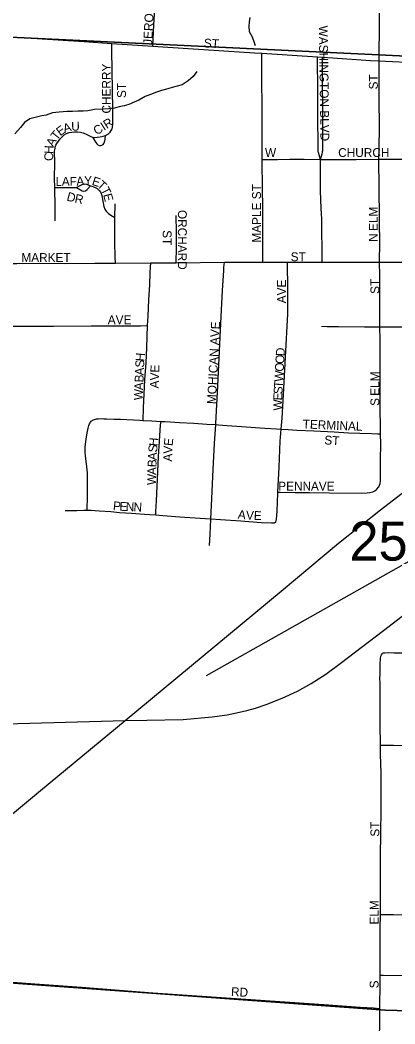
# Model space of a CAD drawing. Extents: x 1985906 to 2360102, y 891258 to 1222054.
# Drawn here: x 2167279 to 2169398, y 1031271 to 1036951 of the extents above; entities that cross this region are included whole.
import ezdxf

# ---------------------------------------------------------------- set-up
doc = ezdxf.new("R2010")
doc.units = 0
for name, color, linetype in [('GM_X_City_Street', 7, 'Continuous'), ('GM_X_City_Street_Text', 7, 'Continuous'), ('GM_X_Minor_River', 7, 'Continuous'), ('GM_X_Rail_Line', 7, 'Continuous'), ('GM_X_Section', 7, 'Continuous'), ('GM_X_Section_Text', 7, 'Continuous')]:
    doc.layers.add(name, color=color, linetype=linetype)

msp = doc.modelspace()

# ---------------------------------------------------------------- linework, layer by layer
at = {"layer": 'GM_X_City_Street'}
for points in [[(2169308.9, 1036721), (2169313.3, 1037164.9), (2169315.3, 1037328.3), (2169317.9, 1037524.3), (2169318.2, 1037721.3), (2169318.2, 1037869.3), (2169323.1, 1038115.7), (2169329.7, 1038394.9), (2169331.4, 1038542.6), (2169333.9, 1038788.9), (2169336.7, 1038986), (2169339.5, 1039215.8), (2169340.3, 1039275.9)], [(2168029.3, 1036803.9), (2168031.3, 1036843.5), (2168035.5, 1036924.6), (2168048.3, 1037135), (2168051.5, 1037200)], [(2167163.8, 1036861.1), (2167346.5, 1036848.6), (2167640.8, 1036829.7), (2167798.1, 1036819.3)], [(2167801.9, 1036343.9), (2167803, 1036363), (2167803.2, 1036446.2), (2167798.6, 1036778.8), (2167798.1, 1036819.3)], [(2167798.1, 1036819.3), (2168029.3, 1036803.9)], [(2168029.3, 1036803.9), (2168229.2, 1036790.7), (2168605.2, 1036766), (2168645, 1036763.4)], [(2168648.2, 1036163.2), (2168647.5, 1036228.7), (2168647.2, 1036317.2), (2168647, 1036384.2), (2168646.8, 1036485), (2168646.6, 1036589.9), (2168645.2, 1036741.4), (2168645, 1036763.4)], [(2168645, 1036763.4), (2168960.2, 1036742.9)], [(2168976.8, 1036162.6), (2168965.2, 1036201.5), (2168964.2, 1036206.8), (2168963.9, 1036211.6), (2168963.9, 1036215.5), (2168963.8, 1036280.9), (2168963, 1036361.2), (2168961.9, 1036507.2), (2168961.4, 1036570.2), (2168960.4, 1036717.1), (2168960.2, 1036742.9)], [(2168960.2, 1036742.9), (2168988.2, 1036741.1)], [(2168976.8, 1036162.6), (2168986, 1036193.9), (2168988.3, 1036202.8), (2168989.2, 1036207.4), (2168990, 1036213.3), (2168990.3, 1036220.2), (2168990.7, 1036246.2), (2168990.5, 1036393.3), (2168989.9, 1036492.8), (2168989.5, 1036555.7), (2168988.4, 1036717.5), (2168988.2, 1036741.1)], [(2168988.2, 1036741.1), (2169046.6, 1036737.3), (2169259.2, 1036723.5), (2169308.9, 1036721)], [(2169307.4, 1036164.2), (2169308.7, 1036220.3), (2169310, 1036351.7), (2169308.6, 1036500.5), (2169308.6, 1036692.1), (2169308.9, 1036721)], [(2169308.9, 1036721), (2169537.5, 1036709.7), (2169630.6, 1036705.3)], [(2167475.7, 1036004.5), (2167474.3, 1036055.2), (2167475.1, 1036145.6), (2167474.7, 1036208.8), (2167476.7, 1036224.8), (2167478.3, 1036232.9), (2167481.9, 1036242.8), (2167487.8, 1036253.7), (2167495.9, 1036266.8), (2167505.5, 1036279.5), (2167516.5, 1036291.2), (2167528.4, 1036302), (2167541.9, 1036310), (2167556.8, 1036315.4), (2167572.3, 1036317.8), (2167586.9, 1036318.9), (2167604.7, 1036318.6), (2167620.7, 1036316.8), (2167636.5, 1036313.5), (2167651.9, 1036306.8), (2167679.8, 1036291.9), (2167689.4, 1036289.3)], [(2167689.4, 1036289.3), (2167707.1, 1036258), (2167712.6, 1036250.6), (2167719, 1036245.9), (2167727.6, 1036242.4), (2167734.9, 1036242.3), (2167741.7, 1036244.2), (2167748, 1036248.3), (2167751.9, 1036253.3), (2167756.2, 1036261.7), (2167758.5, 1036267.5), (2167760, 1036276.8), (2167761.1, 1036298.9)], [(2167689.4, 1036289.3), (2167699.7, 1036287.9), (2167715, 1036288.5), (2167731.8, 1036290.9), (2167748.2, 1036294.9), (2167761.1, 1036298.9)], [(2167761.1, 1036298.9), (2167768.3, 1036302.3), (2167778.5, 1036308.7), (2167788.2, 1036317.7), (2167794.8, 1036326), (2167799.3, 1036335.8), (2167801.9, 1036343.9)], [(2168648.2, 1036163.2), (2168670, 1036163.2), (2168733.9, 1036163.2), (2168803.7, 1036163.9), (2168836, 1036164.6), (2168885.1, 1036164.9), (2168976.8, 1036162.6)], [(2168651.3, 1035581.7), (2168651.3, 1035600.4), (2168651.4, 1035680.8), (2168651.5, 1035754.9), (2168651.6, 1035788.2), (2168651.6, 1035817.9), (2168650.5, 1035922.2), (2168650, 1035968.4), (2168649.4, 1036026.1), (2168648.5, 1036124.9), (2168648.2, 1036163.2)], [(2168976.8, 1036162.6), (2169048.4, 1036163), (2169179.3, 1036162.6), (2169307.4, 1036164.2)], [(2168986.4, 1035580.8), (2168986.3, 1035603.1), (2168986, 1035648.3), (2168985.9, 1035676.2), (2168985.6, 1035736.6), (2168985.6, 1035788.3), (2168984.5, 1035824.1), (2168982.7, 1035854.2), (2168981.3, 1035886.4), (2168977.2, 1035984), (2168977.3, 1036116.1), (2168976.8, 1036162.6)], [(2169307.4, 1036164.2), (2169376.8, 1036164.3), (2169608.7, 1036165.1), (2169614, 1036165.1)], [(2169311.5, 1035581.3), (2169311.7, 1035605.2), (2169312.1, 1035668.2), (2169307.4, 1036164.2)], [(2167597.7, 1036003.6), (2167618.6, 1036016.3), (2167633.2, 1036022.6), (2167643.6, 1036024.8), (2167654.8, 1036023.3), (2167667.5, 1036018), (2167678, 1036013.2)], [(2167597.7, 1036003.6), (2167629.4, 1035986), (2167638.5, 1035983.6), (2167648.1, 1035985.6), (2167659.1, 1035993.5), (2167678, 1036013.2)], [(2167678, 1036013.2), (2167689.6, 1036009.4), (2167702.8, 1036004.4), (2167714.3, 1035998.2), (2167727.1, 1035986.3), (2167734.9, 1035976), (2167741, 1035958.3), (2167747.4, 1035927.5), (2167753.4, 1035896.9), (2167759.1, 1035880.8), (2167764.9, 1035870.1), (2167779.3, 1035856.6), (2167791.7, 1035846.8), (2167815, 1035833.8)], [(2167478.1, 1035814.9), (2167477.3, 1035893.4), (2167475.7, 1036004.5)], [(2167475.7, 1036004.5), (2167505.8, 1036004.4), (2167553.1, 1036003.7), (2167597.7, 1036003.6)], [(2167815, 1035833.8), (2167816, 1035911.7)], [(2168161.4, 1035578.1), (2168161.8, 1035599.8), (2168162.6, 1035642.7), (2168162.9, 1035693.2), (2168163.3, 1035751), (2168160.8, 1035845.5)], [(2167818.1, 1035575.8), (2167817.1, 1035612.3), (2167814.8, 1035695.4), (2167814.4, 1035795.4), (2167815, 1035833.8)], [(2167179.2, 1035573.3), (2167260.4, 1035574), (2167391.4, 1035575.1), (2167538.7, 1035573.3), (2167702.1, 1035575.2), (2167818.1, 1035575.8)], [(2167818.1, 1035575.8), (2168017.5, 1035577)], [(2168000.3, 1035222.3), (2168002.8, 1035276.4), (2168007.5, 1035368), (2168012.3, 1035452.5), (2168014.7, 1035522.8), (2168016.2, 1035552.9), (2168017.5, 1035577)], [(2168017.5, 1035577), (2168061.8, 1035577.2), (2168161.4, 1035578.1)], [(2168161.4, 1035578.1), (2168434, 1035580.7)], [(2168384.8, 1034662.3), (2168385.2, 1034669.4), (2168396.4, 1034882.1), (2168415.9, 1035274.6), (2168424.1, 1035421.2), (2168430.6, 1035534.7), (2168431.8, 1035551.1), (2168434, 1035580.7)], [(2168434, 1035580.7), (2168437.9, 1035580.7), (2168601.4, 1035581.7), (2168651.3, 1035581.7)], [(2168651.3, 1035581.7), (2168748.5, 1035581.9), (2168790.7, 1035581.5)], [(2168755.5, 1034636.5), (2168760.5, 1034699.4), (2168767.2, 1034797.6), (2168779.4, 1035043.8), (2168792.6, 1035289.7), (2168793.1, 1035321.9), (2168793, 1035404.1), (2168793.1, 1035469.8), (2168791.7, 1035535.4), (2168790.7, 1035581.5)], [(2168790.7, 1035581.5), (2168960.3, 1035580.7), (2168986.4, 1035580.8)], [(2168986.4, 1035580.8), (2169189.6, 1035581.3), (2169311.5, 1035581.3)], [(2169313, 1035216.4), (2169313.2, 1035346.3), (2169312.7, 1035425.4), (2169312.7, 1035506.6), (2169311.5, 1035581.3)], [(2169311.5, 1035581.3), (2169566.4, 1035581.3), (2169594.9, 1035581.2)], [(2167183.6, 1035219.7), (2167254.7, 1035219.7), (2167467.9, 1035218.5), (2167681.4, 1035220.8), (2167861.9, 1035221.3), (2167960.4, 1035222), (2168000.3, 1035222.3)], [(2167974.2, 1034686.2), (2167977.3, 1034757.4), (2167985.2, 1034916.2), (2167991.1, 1035012.6), (2167994.8, 1035098.7), (2168000.3, 1035222.3)], [(2168982.3, 1035218.7), (2169015, 1035217.3), (2169079.4, 1035217.7), (2169226.7, 1035215.6), (2169313, 1035216.4)], [(2169313, 1035216.4), (2169325.1, 1035216.5), (2169582.5, 1035215.4), (2169691.7, 1035214.5), (2169829.5, 1035214.4), (2169923.8, 1035214.4), (2170024.2, 1035215.3)], [(2169317.1, 1034610.5), (2169317, 1034640.9), (2169315.4, 1034756.2), (2169314.7, 1034937.9), (2169313.9, 1035139.4), (2169313, 1035216.4)], [(2167657.9, 1034178.1), (2167658, 1034187.2), (2167658.5, 1034210.1), (2167659.5, 1034226.2), (2167660, 1034242.5), (2167660.2, 1034258.8), (2167660.2, 1034275.1), (2167660.3, 1034291.3), (2167660.2, 1034307.2), (2167660.1, 1034322.9), (2167660, 1034338.9), (2167659.7, 1034389.4), (2167657.3, 1034422.6), (2167653.3, 1034455.7), (2167649.4, 1034484.2), (2167647, 1034511.1), (2167647.1, 1034534), (2167652.6, 1034582.1), (2167658.1, 1034614.5), (2167664.4, 1034641.6), (2167668.7, 1034657.2), (2167672.2, 1034667.5), (2167675, 1034673.3), (2167678, 1034677.1), (2167681.3, 1034681.1), (2167684.8, 1034684.3), (2167689.3, 1034687.6)], [(2167689.3, 1034687.6), (2167699.9, 1034692.1), (2167711.7, 1034694.7), (2167722.7, 1034695.6), (2167736.9, 1034696.2), (2167753, 1034695.9), (2167768.5, 1034695.9), (2167811.9, 1034694), (2167846.5, 1034692.5), (2167955.2, 1034687.1), (2167974.2, 1034686.2)], [(2167974.2, 1034686.2), (2168023.9, 1034684), (2168076.1, 1034680.8)], [(2168046.6, 1034152.3), (2168047.4, 1034171.3), (2168049.8, 1034231.3), (2168053.8, 1034312.7), (2168062.5, 1034481.7), (2168067.3, 1034568.6), (2168073.6, 1034660.2), (2168076.1, 1034680.8)], [(2168076.1, 1034680.8), (2168096.6, 1034680), (2168127.4, 1034677.6), (2168179.5, 1034674.4), (2168260.9, 1034669.6), (2168334.9, 1034665.5), (2168384.8, 1034662.3)], [(2168357.4, 1034128.8), (2168362.5, 1034244.3), (2168370.9, 1034407.8), (2168378.5, 1034555.1), (2168384.8, 1034662.3)], [(2168384.8, 1034662.3), (2168400.4, 1034661.2), (2168449.6, 1034657.3), (2168531.6, 1034651.1), (2168663.1, 1034641.9), (2168728.9, 1034638), (2168755.5, 1034636.5)], [(2168736.8, 1034280.5), (2168742.8, 1034421.1), (2168749.8, 1034568.6), (2168755.5, 1034636.5)], [(2168755.5, 1034636.5), (2168794.4, 1034634.3), (2168843.2, 1034631.4), (2168940.1, 1034626.6), (2169053.8, 1034620.6), (2169135.5, 1034616.3), (2169199.3, 1034614.1), (2169265.6, 1034611.7), (2169300.4, 1034610.9), (2169317.1, 1034610.5)], [(2169294.7, 1034294.9), (2169307.4, 1034310.7), (2169314.2, 1034328.4), (2169317.1, 1034344.5), (2169316.9, 1034377.9), (2169316.9, 1034464.8), (2169317.7, 1034552.5), (2169317.1, 1034610.5)], [(2168719.3, 1034107.5), (2168721.7, 1034109.1), (2168724, 1034111.1), (2168725.8, 1034114.1), (2168727.4, 1034118.4), (2168728.6, 1034124.7), (2168731.8, 1034174.9), (2168736.5, 1034273.4), (2168736.8, 1034280.5)], [(2168736.8, 1034280.5), (2168749.7, 1034280.1), (2168833.3, 1034278.3), (2168914.6, 1034278.4), (2169028.8, 1034276.6), (2169208.3, 1034275.3), (2169240.8, 1034276.6), (2169257, 1034278.2), (2169272.9, 1034281.6), (2169285.3, 1034287), (2169294.7, 1034294.9)], [(2167533.2, 1034175.4), (2167600.4, 1034176.9), (2167639.1, 1034178.5), (2167657.9, 1034178.1)], [(2167657.9, 1034178.1), (2167680.9, 1034177.7), (2167727.1, 1034173.9), (2167792.8, 1034169.8), (2167841.9, 1034165.5), (2167908.4, 1034161.1), (2167982.7, 1034156.3), (2168012.7, 1034153.9), (2168046.6, 1034152.3)], [(2168046.6, 1034152.3), (2168085.6, 1034148.9), (2168182.6, 1034140.8), (2168296.9, 1034132.2), (2168357.4, 1034128.8)], [(2168349.3, 1033978), (2168352.8, 1034042.6), (2168357.2, 1034124.9), (2168357.4, 1034128.8)], [(2168357.4, 1034128.8), (2168411.9, 1034125.8), (2168526.9, 1034117), (2168641.9, 1034109.3), (2168700.5, 1034106.5), (2168712.3, 1034106.2), (2168716.9, 1034106.6), (2168719.3, 1034107.5)], [(2169317.1, 1032848.2), (2169317.1, 1032859), (2169315.2, 1032955.4), (2169313.9, 1033091.5), (2169313.7, 1033206), (2169313.6, 1033222.3), (2169313.8, 1033254.7), (2169314.8, 1033303.6), (2169316.5, 1033341), (2169318.8, 1033352.4), (2169321.9, 1033359.9), (2169325.1, 1033365.2), (2169328.7, 1033368.5)], [(2169328.7, 1033368.5), (2169333.7, 1033370.9), (2169340.4, 1033371.7), (2169362.9, 1033372.5), (2169393.2, 1033371.8), (2169491.3, 1033370.7), (2169635.9, 1033369.4), (2169641.2, 1033369.3)], [(2169317, 1031890), (2169316.8, 1032050.9), (2169316.9, 1032212.1), (2169318.8, 1032357.2), (2169319.8, 1032475.5), (2169320.8, 1032576.6), (2169319.8, 1032689.2), (2169317, 1032797), (2169317.1, 1032848.2)], [(2169317.1, 1032848.2), (2169331.6, 1032848.4), (2169390.6, 1032848.9), (2169467.8, 1032847.3), (2169631.1, 1032841.3)], [(2169313.8, 1031547.3), (2169313.8, 1031685.5), (2169314.9, 1031809.6), (2169317, 1031890)], [(2169317, 1031890), (2169390.4, 1031889.4), (2169482.1, 1031888.4), (2169652.2, 1031888.8), (2169718.8, 1031888.6), (2169761.6, 1031887.8), (2169795, 1031887.1)], [(2166573.8, 1031557.2), (2166613.9, 1031556.1), (2166711.3, 1031548.6), (2166826.8, 1031540.2), (2166940.5, 1031530.5), (2167135, 1031515.6), (2167361.8, 1031498.1), (2167626.4, 1031478.1), (2168029.8, 1031447.1), (2168555.8, 1031410.4), (2168995.7, 1031380.4), (2169201, 1031366.5), (2169277.2, 1031361.5), (2169312, 1031359.1)], [(2169312, 1031359.1), (2169313.8, 1031505.2), (2169313.8, 1031547.3)], [(2169313.8, 1031547.3), (2169331, 1031547.2), (2169501.9, 1031545.8), (2169747.9, 1031546.3), (2169862.7, 1031546.3), (2169977.3, 1031543.8), (2169993.6, 1031543)], [(2169311.3, 1031158.4), (2169310.9, 1031212.3), (2169311.8, 1031261), (2169311.8, 1031344), (2169312, 1031359.1)]]:
    msp.add_lwpolyline(points, dxfattribs=at)
at = {"layer": 'GM_X_Minor_River'}
for points in [[(2168577.6, 1036965.8), (2168573.8, 1036941.7), (2168572.1, 1036915.6), (2168574.3, 1036887.5), (2168588.6, 1036859.5), (2168598.8, 1036835.5), (2168607.1, 1036807.4)], [(2168279.1, 1036660.2), (2168257.2, 1036631.9), (2168229.3, 1036607.6), (2168195.4, 1036585.2), (2168139.3, 1036570.7), (2168115.3, 1036562.5), (2168079.2, 1036552.2), (2168051.2, 1036543.9), (2168017.2, 1036529.6), (2167987.1, 1036519.3), (2167951.2, 1036498.9), (2167923.2, 1036486.6), (2167893.2, 1036474.3), (2167867.1, 1036466.1), (2167839.1, 1036459.8), (2167813, 1036453.6), (2167778.9, 1036449.3), (2167748.8, 1036447.1), (2167700.7, 1036444.7), (2167662.6, 1036438.3), (2167636.5, 1036436.1), (2167606.4, 1036435.9), (2167576.3, 1036433.6), (2167546.2, 1036433.4), (2167500, 1036431), (2167461.9, 1036426.7), (2167425.9, 1036414.3), (2167401.8, 1036410.1), (2167333.7, 1036393.5), (2167303.8, 1036371.2), (2167281.9, 1036342.9), (2167250.1, 1036308.5)]]:
    msp.add_lwpolyline(points, dxfattribs=at)
at = {"layer": 'GM_X_Rail_Line'}
for points in [[(2167873.5, 1032987.9), (2168754.3, 1033720.6), (2169079.6, 1033991.3), (2169315.7, 1034180.3), (2169456.4, 1034287.7), (2169607.7, 1034396.9), (2169765.4, 1034503.1), (2169910.4, 1034594.8), (2170019.1, 1034660.1), (2170171, 1034746.1), (2170340, 1034837.2), (2170490.1, 1034913.8), (2170639.5, 1034990.4), (2170764, 1035044.3)], [(2168201.3, 1032994.5), (2168364.3, 1033009), (2168406.9, 1033013.5), (2168450.1, 1033020.1), (2168503.2, 1033031.2), (2168560.2, 1033044.3), (2168610, 1033058.1), (2168669.6, 1033077.7), (2168760.6, 1033113.8), (2168847.7, 1033154.4), (2168925, 1033196.9), (2169007.5, 1033250), (2169096, 1033316.1), (2169365.8, 1033521.8), (2169693.3, 1033774), (2170061.4, 1034058.2), (2170297.2, 1034241), (2170477.3, 1034377.2), (2170552.7, 1034432.9), (2170635.8, 1034490.5), (2170819.1, 1034586.9), (2171006.7, 1034693.5), (2171173.9, 1034777), (2171561.8, 1034937.8)], [(2170456.4, 1034447.4), (2170358.9, 1034385.5), (2168330.7, 1033239.9)], [(2163394.2, 1032866.2), (2164898.6, 1032907.4), (2165902.7, 1032935.3), (2167130.7, 1032966.9), (2167873.5, 1032987.9)], [(2165794.4, 1031261.9), (2166148.7, 1031556.6), (2166435, 1031794), (2166610.4, 1031940.7), (2166746.4, 1032054), (2166896.7, 1032179.3), (2167394.1, 1032592.1), (2167873.5, 1032987.9)], [(2167873.5, 1032987.9), (2167995.6, 1032990.3)], [(2167995.6, 1032990.3), (2168201.3, 1032994.5)]]:
    msp.add_lwpolyline(points, dxfattribs=at)
at = {"layer": 'GM_X_Section'}
for points in [[(2166567, 1042311.9), (2172212.9, 1042046.7), (2172140.4, 1036852.7), (2172136.1, 1036618.6), (2166514.3, 1036888)], [(2166514.3, 1036888), (2172136.1, 1036618.6), (2172043.3, 1031460.5), (2172036.8, 1031272.4), (2169344.4, 1031347.9), (2166567, 1031550.9)], [(2166567, 1031550.9), (2169344.4, 1031347.9), (2172036.8, 1031272.4), (2171901.9, 1026116), (2166590.6, 1026083.6)]]:
    msp.add_lwpolyline(points, close=True, dxfattribs=at)

# ---------------------------------------------------------------- texts
at = {"layer": 'GM_X_City_Street_Text'}
for s, rotation, p in [('JEROME DR', 87.0279, (2168025, 1036810.2)), ('WASHINGTON BLVD', 270.8548, (2168967.8, 1036919.8)), ('ST', 356.4254, (2168316.6, 1036797.1)), ('CHERRY', 90, (2167791.8, 1036422.5)), ('ST', 90, (2169301, 1036558.9)), ('ST', 90, (2167877.8, 1036510.5)), ('E', 36.411, (2167506.2, 1036293.3)), ('A', 17.6747, (2167530.7, 1036312.3)), ('U', 1.224, (2167568.9, 1036325)), ('CIR', 32.2683, (2167712.6, 1036298.5)), ('T', 51.3103, (2167486.6, 1036268.2)), ('H', 86.8068, (2167466.5, 1036192.9)), ('A', 62.0959, (2167467.4, 1036231.4)), ('C', 89.5628, (2167466.2, 1036154)), ('W', 0, (2168663.6, 1036176.7)), ('CHURCH', 0, (2169077.2, 1036176.7)), ('L', 0.3825, (2167480.1, 1036013.3)), ('A', 0.3716, (2167515.3, 1036013.5)), ('F', 0.3719, (2167559.3, 1036013.8)), ('A', 5.0627, (2167599, 1036014.2)), ('Y', 1.3114, (2167641.9, 1036018.1)), ('E', 342.4031, (2167681.6, 1036019.7)), ('T', 317.7833, (2167710.3, 1036011.9)), ('T', 296.4429, (2167733.4, 1035992.1)), ('MAPLE ST', 90, (2168641, 1035692.1)), ('D', 344.6701, (2167539, 1035931.5)), ('R', 348.1106, (2167584.6, 1035919.1)), ('E', 284.8381, (2167748.1, 1035963.1)), ('ORCHARD', 270, (2168171.4, 1035876.9)), ('ELM', 90, (2169301, 1035758.1)), ('ST', 270, (2168085.4, 1035762.5)), ('N', 90, (2169301, 1035696.5)), ('MARKET', 0, (2167286.4, 1035582.7)), ('ST', 0, (2168808.8, 1035587.1)), ('AVE', 90, (2168781.8, 1035348.9)), ('ST', 90, (2169309.8, 1035401.7)), ('AVE', 0, (2167774.8, 1035230.7)), ('MOHICAN AVE', 87.0786, (2168385.8, 1034777.4)), ('H', 85.2073, (2167981.6, 1035018.5)), ('O', 86.6759, (2168771.7, 1035004.6)), ('D', 86.6759, (2168774.3, 1035048.5)), ('A', 87.6386, (2167978, 1034940)), ('S', 86.9929, (2167979.8, 1034983.8)), ('AVE', 88.0261, (2168062.6, 1034866.6)), ('O', 86.6977, (2168769.2, 1034960.7)), ('B', 87.6415, (2167976.4, 1034900.4)), ('W', 86.6858, (2168765.9, 1034903.6)), ('ELM', 90, (2169309.8, 1034825.3)), ('A', 87.6386, (2167974.6, 1034856.4)), ('S', 86.7474, (2168761.8, 1034833.3)), ('T', 86.6656, (2168763.8, 1034868.4)), ('W', 87.6455, (2167972.2, 1034799.3)), ('E', 87.3763, (2168760.2, 1034798.3)), ('W', 89.5797, (2168759.8, 1034741.6)), ('S', 90, (2169309.8, 1034768.1)), ('TERMINAL', 357.616, (2168875.8, 1034641)), ('ST', 356.4262, (2168997.7, 1034550.8)), ('S', 85.132, (2168053.3, 1034503.4)), ('H', 85.0331, (2168056.3, 1034538.5)), ('V', 87.3548, (2168139.1, 1034496.6)), ('E', 84.3356, (2168141.1, 1034539.8)), ('A', 86.785, (2168050.9, 1034459.9)), ('A', 87.7478, (2168137.4, 1034452.7)), ('A', 88.4277, (2168048.6, 1034376.7)), ('B', 88.421, (2168049.8, 1034420.7)), ('W', 88.4196, (2168047, 1034319.5)), ('PENN', 0, (2168738.4, 1034289.1)), ('AVE', 0, (2168923.2, 1034289.1)), ('P', 354.4716, (2167802.5, 1034179)), ('E', 356.86, (2167839.7, 1034175.4)), ('N', 357.9203, (2167875.9, 1034173.5)), ('N', 357.9544, (2167919.8, 1034171.9)), ('A', 353.8457, (2168508.3, 1034130.3)), ('V', 357.4483, (2168555.4, 1034125.4)), ('E', 357.7175, (2168599.6, 1034123.4)), ('ST', 90, (2169309.8, 1032330.5)), ('ELM', 90, (2169305.4, 1031833.3)), ('RD', 356.989, (2168470.5, 1031429.1)), ('S', 90, (2169305.4, 1031472.5))]:
    msp.add_text(s, height=50, rotation=rotation, dxfattribs=at).set_placement(p)
at = {"layer": 'GM_X_Section_Text'}
msp.add_text('25', height=221, rotation=0, dxfattribs=at).set_placement((2169141, 1033892.8))

doc.saveas('drawing.dxf')
